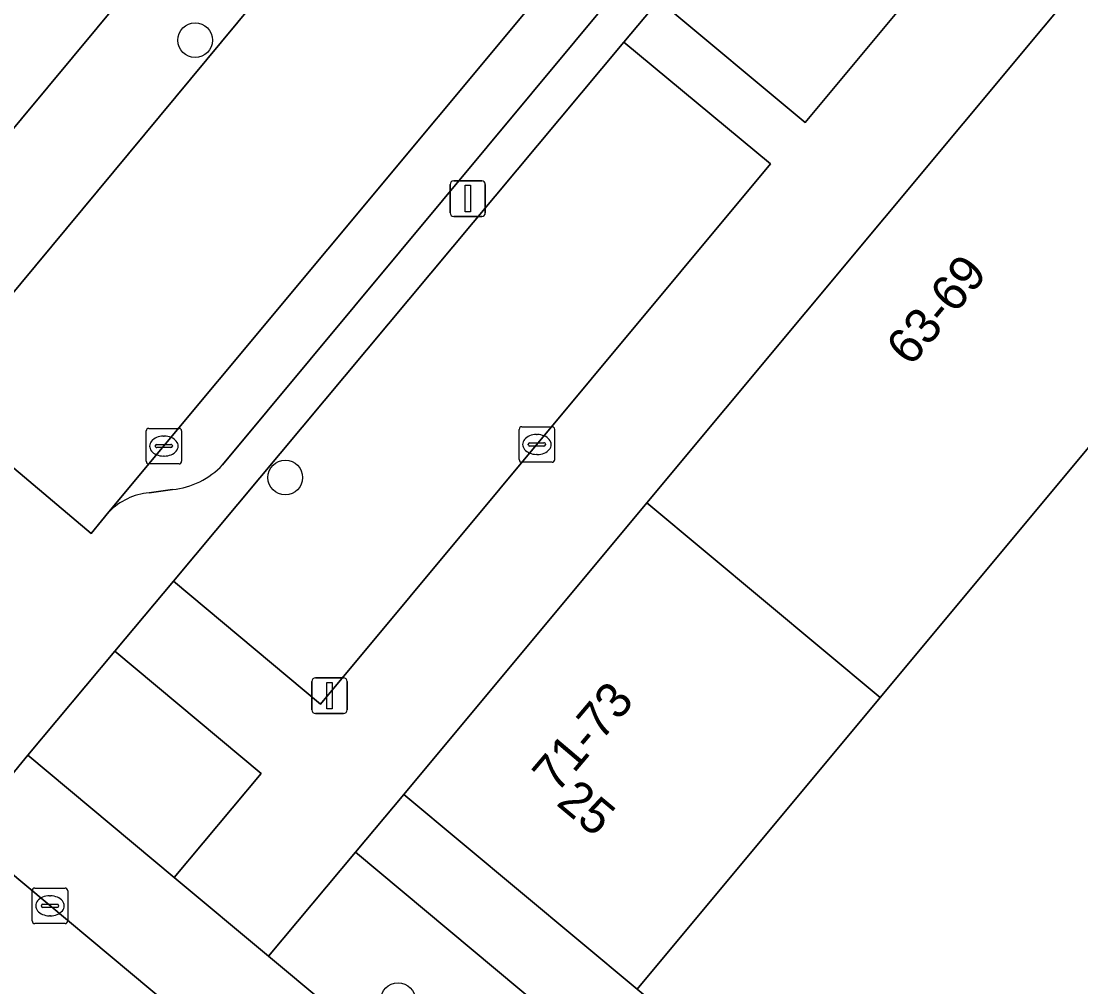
# Model space of a CAD drawing. Extents: x 162523 to 163266, y 381230 to 382050.
# Drawn here: x 162954.65 to 162984.48, y 381611.91 to 381639.09 of the extents above; entities that cross this region are included whole.
import ezdxf

# ---------------------------------------------------------------- set-up
doc = ezdxf.new("R2010")
doc.units = 0
for name, color, linetype in [('IMGEO_Boom', 7, 'Continuous'), ('IMGEO_Erf', 7, 'Continuous'), ('IMGEO_Groenvoorziening', 7, 'Continuous'), ('IMGEO_Kolk', 7, 'Continuous'), ('IMGEO_Lichtmast', 7, 'Continuous'), ('IMGEO_Pand', 7, 'Continuous'), ('IMGEO_Pand_nummerreeks', 7, 'Continuous'), ('IMGEO_Parkeervlak_open', 7, 'Continuous'), ('IMGEO_Rijbaan_lokaal_open', 7, 'Continuous'), ('IMGEO_Voetpad_open', 7, 'Continuous')]:
    doc.layers.add(name, color=color, linetype=linetype)

msp = doc.modelspace()

# ---------------------------------------------------------------- linework, layer by layer
at = {"layer": 'IMGEO_Boom'}
for centre in [(162959.547, 381638.552), (162962.085, 381626.244), (162965.259, 381611.534)]:
    msp.add_circle(centre, 0.489, dxfattribs=at)
at = {"layer": 'IMGEO_Erf'}
msp.add_lwpolyline([(162949.739, 381630.435), (162976.513, 381662.626), (162972.63, 381665.855), (162966.045, 381657.938), (162952.658, 381641.842), (162945.856, 381633.664)], close=True, dxfattribs=at)
msp.add_lwpolyline([(162998.792, 381643.994), (163001.064, 381642.099), (162997.07, 381637.309), (162995.177, 381635.039), (162992.905, 381636.933), (162992.217, 381636.108), (162978.832, 381620.055), (162971.989, 381611.847), (162983.414, 381602.297), (162985.204, 381604.439), (162980.992, 381607.96), (162983.166, 381610.561), (162987.378, 381607.04), (162992.138, 381612.621), (162985.957, 381618.029), (162988.275, 381620.732), (162994.51, 381615.388), (162999.317, 381621.207), (162992.84, 381626.178)], dxfattribs=at)
at = {"layer": 'IMGEO_Groenvoorziening'}
for points in [[(162987.652, 381649.36), (162987.081, 381653.4), (162985.305, 381654.899), (162972.599, 381639.672), (162976.719, 381636.232)], [(162963.08, 381619.865), (162975.747, 381635.074), (162971.618, 381638.5), (162958.942, 381623.327)], [(162958.958, 381614.986), (162961.41, 381617.917), (162957.284, 381621.356), (162954.837, 381618.426)], [(162961.61, 381612.777), (162980.589, 381596.946), (162983.082, 381599.812), (162964.065, 381615.701)]]:
    msp.add_lwpolyline(points, close=True, dxfattribs=at)
at = {"layer": 'IMGEO_Kolk'}
for p, q in [((162958.166, 381626.702), (162958.166, 381627.554)), ((162958.241, 381627.628), (162959.093, 381627.628)), ((162959.167, 381627.554), (162959.167, 381626.702)), ((162968.668, 381626.748), (162968.668, 381627.6)), ((162968.743, 381627.674), (162969.595, 381627.674)), ((162969.669, 381627.6), (162969.669, 381626.748)), ((162958.654, 381627.408), (162958.679, 381627.408)), ((162968.927, 381627.168), (162968.927, 381627.18)), ((162968.97, 381627.217), (162969.368, 381627.217)), ((162969.156, 381627.454), (162969.181, 381627.454)), ((162969.411, 381627.18), (162969.411, 381627.168)), ((162958.425, 381627.122), (162958.425, 381627.134)), ((162958.863, 381627.085), (162958.465, 381627.085)), ((162958.468, 381627.171), (162958.866, 381627.171)), ((162958.909, 381627.134), (162958.909, 381627.122)), ((162969.365, 381627.131), (162968.967, 381627.131)), ((162969.179, 381626.894), (162969.154, 381626.894)), ((162959.093, 381626.628), (162958.241, 381626.628)), ((162958.677, 381626.848), (162958.652, 381626.848)), ((162969.595, 381626.674), (162968.743, 381626.674)), ((162955.034, 381614.69), (162955.886, 381614.69)), ((162954.959, 381613.764), (162954.959, 381614.616)), ((162955.447, 381614.47), (162955.472, 381614.47)), ((162955.96, 381614.616), (162955.96, 381613.764)), ((162955.218, 381614.184), (162955.218, 381614.196)), ((162955.656, 381614.147), (162955.258, 381614.147)), ((162955.261, 381614.233), (162955.659, 381614.233)), ((162955.702, 381614.196), (162955.702, 381614.184)), ((162955.47, 381613.91), (162955.445, 381613.91)), ((162955.886, 381613.69), (162955.034, 381613.69))]:
    msp.add_line(p, q, dxfattribs=at)
for points in [[(162958.166, 381626.702), (162958.166, 381627.554)], [(162958.241, 381627.628), (162959.093, 381627.628)], [(162959.167, 381627.554), (162959.167, 381626.702)], [(162968.668, 381626.748), (162968.668, 381627.6)], [(162968.743, 381627.674), (162969.595, 381627.674)], [(162969.669, 381627.6), (162969.669, 381626.748)], [(162959.093, 381626.628), (162958.241, 381626.628)], [(162969.595, 381626.674), (162968.743, 381626.674)], [(162955.034, 381614.69), (162955.886, 381614.69)], [(162954.959, 381613.764), (162954.959, 381614.616)], [(162955.96, 381614.616), (162955.96, 381613.764)], [(162955.886, 381613.69), (162955.034, 381613.69)]]:
    msp.add_lwpolyline(points, dxfattribs=at)
for centre, radius, start, end in [((162958.243, 381627.552), 0.0765, 91.552, 178.448), ((162958.243, 381627.552), 0.0765, 91.552, 178.448), ((162959.091, 381627.552), 0.0765, 1.552, 88.448), ((162959.091, 381627.552), 0.0765, 1.552, 88.448), ((162968.745, 381627.598), 0.0765, 91.552, 178.448), ((162968.745, 381627.598), 0.0765, 91.552, 178.448), ((162969.593, 381627.598), 0.0765, 1.552, 88.448), ((162969.593, 381627.598), 0.0765, 1.552, 88.448), ((162968.967, 381627.177), 0.0403, 85.8775, 175.7526), ((162969.372, 381627.179), 0.0386, 1.7309, 96.639), ((162958.465, 381627.131), 0.0403, 85.8775, 175.7526), ((162958.462, 381627.121), 0.0366, 178.938, 274.7102), ((162958.866, 381627.128), 0.043, 264.8664, 352.4533), ((162958.87, 381627.133), 0.0386, 1.7309, 96.639), ((162968.964, 381627.167), 0.0366, 178.938, 274.7102), ((162969.368, 381627.174), 0.043, 264.8664, 352.4533), ((162958.243, 381626.704), 0.0765, 181.552, 268.448), ((162958.243, 381626.704), 0.0765, 181.552, 268.448), ((162959.091, 381626.704), 0.0765, 271.552, 358.448), ((162959.091, 381626.704), 0.0765, 271.552, 358.448), ((162968.745, 381626.75), 0.0765, 181.552, 268.448), ((162968.745, 381626.75), 0.0765, 181.552, 268.448), ((162969.593, 381626.75), 0.0765, 271.552, 358.448), ((162969.593, 381626.75), 0.0765, 271.552, 358.448), ((162955.036, 381614.614), 0.0765, 91.552, 178.448), ((162955.036, 381614.614), 0.0765, 91.552, 178.448), ((162955.884, 381614.614), 0.0765, 1.552, 88.448), ((162955.884, 381614.614), 0.0765, 1.552, 88.448), ((162955.258, 381614.193), 0.0403, 85.8775, 175.7526), ((162955.255, 381614.183), 0.0366, 178.938, 274.7102), ((162955.659, 381614.19), 0.043, 264.8664, 352.4533), ((162955.663, 381614.195), 0.0386, 1.7309, 96.639), ((162955.036, 381613.766), 0.0765, 181.552, 268.448), ((162955.036, 381613.766), 0.0765, 181.552, 268.448), ((162955.884, 381613.766), 0.0765, 271.552, 358.448), ((162955.884, 381613.766), 0.0765, 271.552, 358.448)]:
    msp.add_arc(centre, radius, start, end, dxfattribs=at)
for centre, major_axis, ratio, start_param, end_param in [((162958.653, 381627.128), (-0.387, 0.002), 0.722429, 4.712389, 7.853982), ((162958.678, 381627.128), (-0.39, 0.002), 0.717154, 1.570796, 4.712389), ((162969.155, 381627.174), (-0.387, 0.002), 0.722429, 4.712389, 7.853982), ((162969.18, 381627.174), (-0.39, 0.002), 0.717154, 1.570796, 4.712389), ((162955.446, 381614.19), (-0.387, 0.002), 0.722429, 4.712389, 7.853982), ((162955.471, 381614.19), (-0.39, 0.002), 0.717154, 1.570796, 4.712389)]:
    msp.add_ellipse(centre, major_axis=major_axis, ratio=ratio, start_param=start_param, end_param=end_param, dxfattribs=at)
at = {"layer": 'IMGEO_Lichtmast'}
for p, q in [((162966.726, 381633.693), (162966.726, 381634.493)), ((162966.726, 381634.493), (162966.726, 381633.693)), ((162966.826, 381634.593), (162967.616, 381634.593)), ((162967.616, 381634.593), (162966.826, 381634.593)), ((162967.716, 381634.493), (162967.716, 381633.693)), ((162967.716, 381633.693), (162967.716, 381634.493)), ((162967.616, 381633.593), (162966.826, 381633.593)), ((162966.826, 381633.593), (162967.616, 381633.593)), ((162962.835, 381619.705), (162962.835, 381620.505)), ((162962.835, 381620.505), (162962.835, 381619.705)), ((162962.935, 381620.605), (162963.725, 381620.605)), ((162963.725, 381620.605), (162962.935, 381620.605)), ((162963.825, 381620.505), (162963.825, 381619.705)), ((162963.825, 381619.705), (162963.825, 381620.505)), ((162963.725, 381619.605), (162962.935, 381619.605)), ((162962.935, 381619.605), (162963.725, 381619.605))]:
    msp.add_line(p, q, dxfattribs=at)
for points in [[(162967.146, 381634.468), (162967.296, 381634.468), (162967.296, 381633.718), (162967.146, 381633.718), (162967.146, 381634.468)], [(162963.255, 381620.48), (162963.405, 381620.48), (162963.405, 381619.73), (162963.255, 381619.73), (162963.255, 381620.48)]]:
    msp.add_lwpolyline(points, dxfattribs=at)
for centre, start, end in [((162966.826, 381634.493), 90, 180), ((162966.826, 381634.493), 90, 180), ((162967.616, 381634.493), 0, 90), ((162967.616, 381634.493), 360, 90), ((162966.826, 381633.693), 180, 270), ((162966.826, 381633.693), 180, 270), ((162967.616, 381633.693), 270, 0), ((162967.616, 381633.693), 270, 0), ((162962.935, 381620.505), 90, 180), ((162962.935, 381620.505), 90, 180), ((162963.725, 381620.505), 0, 90), ((162963.725, 381620.505), 360, 90), ((162962.935, 381619.705), 180, 270), ((162962.935, 381619.705), 180, 270), ((162963.725, 381619.705), 270, 0), ((162963.725, 381619.705), 270, 0)]:
    msp.add_arc(centre, 0.1, start, end, dxfattribs=at)
at = {"layer": 'IMGEO_Pand'}
for points in [[(162985.642, 381641.585), (162972.261, 381625.529), (162978.832, 381620.055), (162992.217, 381636.108)], [(162978.832, 381620.055), (162972.261, 381625.529), (162965.42, 381617.32), (162971.989, 381611.847)]]:
    msp.add_lwpolyline(points, close=True, dxfattribs=at)
at = {"layer": 'IMGEO_Parkeervlak_open'}
for points in [[(162981.783, 381654.855), (162957.121, 381625.277)], [(162960.319, 381626.603), (162981.412, 381651.95)], [(162958.252, 381625.816), (162958.909, 381625.906)]]:
    msp.add_lwpolyline(points, dxfattribs=at)
for centre, radius, start, end in [((162958.697, 381628.109), 2.213, 275.4883, 317.1205), ((162958.438, 381623.97), 1.856, 95.7533, 135.2088)]:
    msp.add_arc(centre, radius, start, end, dxfattribs=at)
at = {"layer": 'IMGEO_Rijbaan_lokaal_open'}
msp.add_lwpolyline([(162975.131, 381656.377), (162952.008, 381628.554), (162954.316, 381626.612), (162956.624, 381624.669), (162956.912, 381625.027), (162957.121, 381625.277), (162981.783, 381654.855), (162978.431, 381657.733), (162978.258, 381657.512)], dxfattribs=at)
msp.add_lwpolyline([(162995.604, 381578.864), (162980.91, 381591.262), (162978.815, 381594.719), (162959.497, 381610.819), (162953.023, 381616.223), (162950.782, 381613.529), (162957.551, 381607.889), (162961.614, 381604.504), (162975.34, 381593.036), (162978.6, 381587.852), (162992.932, 381575.733)], close=True, dxfattribs=at)
at = {"layer": 'IMGEO_Voetpad_open'}
for points in [[(162981.297, 381668.333), (162976.513, 381662.626), (162949.739, 381630.435)], [(162958.942, 381623.327), (162971.618, 381638.5), (162972.599, 381639.672), (162985.305, 381654.899), (162988.686, 381658.949)], [(162954.316, 381626.612), (162952.008, 381628.554), (162975.131, 381656.377)], [(162981.412, 381651.95), (162960.319, 381626.603)], [(162957.121, 381625.277), (162956.912, 381625.027), (162956.624, 381624.669), (162954.316, 381626.612), (162949.795, 381621.313), (162952.1, 381619.384), (162953.023, 381616.223), (162954.837, 381618.426), (162957.284, 381621.356), (162958.942, 381623.327)], [(162958.909, 381625.906), (162958.252, 381625.816)], [(163000, 381579.765), (162981.863, 381595.134), (162984.611, 381598.375), (162986.061, 381600.085), (162983.414, 381602.297), (162971.989, 381611.847), (162965.42, 381617.32), (162964.065, 381615.701), (162983.082, 381599.812), (162980.589, 381596.946), (162961.61, 381612.777), (162958.958, 381614.986), (162954.837, 381618.426), (162953.023, 381616.223), (162959.497, 381610.819)]]:
    msp.add_lwpolyline(points, dxfattribs=at)
msp.add_lwpolyline([(162985.642, 381641.585), (162992.216, 381649.474), (162989.392, 381651.45), (162987.652, 381649.36), (162976.719, 381636.232), (162972.599, 381639.672), (162971.618, 381638.5), (162975.747, 381635.074), (162963.08, 381619.865), (162958.942, 381623.327), (162957.284, 381621.356), (162961.41, 381617.917), (162958.958, 381614.986), (162961.61, 381612.777), (162964.065, 381615.701), (162965.42, 381617.32), (162972.261, 381625.529)], close=True, dxfattribs=at)
for centre, radius, start, end in [((162958.697, 381628.109), 2.213, 275.4883, 317.1205), ((162958.438, 381623.97), 1.856, 95.7533, 135.2088)]:
    msp.add_arc(centre, radius, start, end, dxfattribs=at)

# ---------------------------------------------------------------- texts
at = {"layer": 'IMGEO_Pand_nummerreeks'}
for s, rotation, p in [('63-69', 50.2344, (162979.698, 381629.341)), ('71-73', 49.728, (162969.73, 381617.332)), ('25', 320.2004, (162969.683, 381617.049))]:
    msp.add_text(s, height=1, rotation=rotation, dxfattribs=at).set_placement(p)

doc.saveas('drawing.dxf')
